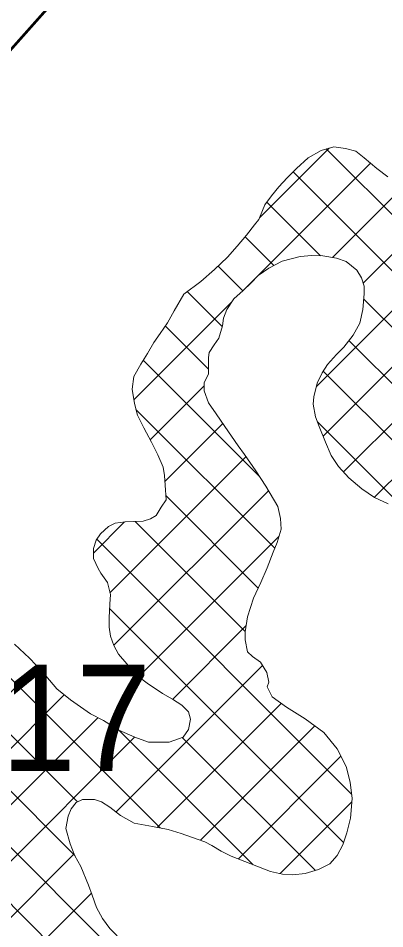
# Model space of a CAD drawing. Extents: x -1643653 to 4543381, y 1624270 to 13878484.
# Drawn here: x 682513 to 683892, y 8944423 to 8947850 of the extents above; entities that cross this region are included whole.
import ezdxf

# ---------------------------------------------------------------- set-up
doc = ezdxf.new("R2010")
doc.units = 0
doc.header["$LTSCALE"] = 200
for name, color, linetype, lineweight in [('1', 7, 'Continuous', 13), ('15', 7, 'Continuous', 25), ('27', 7, 'Continuous', 53), ('29', 7, 'Continuous', 13)]:
    doc.layers.add(name, color=color, linetype=linetype, lineweight=lineweight)

msp = doc.modelspace()

# ---------------------------------------------------------------- linework, layer by layer
at = {"layer": '1', "lineweight": 25}
msp.add_spline([(814781, 9009175.5), (814787.2, 9009173.4), (814796.9, 9009173.4), (814799.4, 9009172.4), (814805.1, 9009174.5), (814805.6, 9009176.5), (814811.7, 9009179.5), (814811.7, 9009179.5), (814801.5, 9009181), (814790.7, 9009181.5), (814784.1, 9009183.1), (814777.4, 9009185.1), (814778.4, 9009175.5)], degree=3, dxfattribs=at)
at = {"layer": '27'}
msp.add_lwpolyline([(681067, 8945109.2), (680369.3, 8945354.3), (688585, 8954592.4), (680369.3, 8945354.3)], dxfattribs=at)
at = {"layer": '29'}
for p, q in [((683634.8, 8946464), (685271.7, 8948100.9)), ((683660.1, 8946277.3), (685455.5, 8948072.6)), ((683737.1, 8946142.1), (685644.3, 8948049.3)), ((683420.4, 8947098.2), (683683.6, 8947361.4)), ((684656, 8946374.6), (683672.4, 8947358.2)), ((683364.3, 8946830), (683838.7, 8947304.3)), ((684447.8, 8946370.7), (683547, 8947271.4)), ((683695.9, 8946949.4), (683961.8, 8947215.3)), ((683810.8, 8946852.2), (684146.3, 8947187.7)), ((683651, 8946955.3), (683448.5, 8947157.8)), ((683475.2, 8946918.9), (683366.6, 8947027.6)), ((683358, 8946824.1), (683265.1, 8946917)), ((683280.6, 8946689.3), (683149, 8946820.9)), ((682947.9, 8946413.6), (683316.5, 8946782.2)), ((684306.6, 8946299.7), (683812.8, 8946793.5)), ((683853.7, 8946046.6), (684536.3, 8946729.2)), ((683228.8, 8946528.9), (683066.3, 8946691.5)), ((685237.6, 8945156.6), (683757.3, 8946636.9)), ((683421.5, 8946124.1), (682983.1, 8946562.6)), ((684953.2, 8945228.8), (683660.6, 8946521.4)), ((683009.6, 8946263.1), (683212.1, 8946465.6)), ((683478.7, 8945854.8), (682955.8, 8946377.7)), ((683064.9, 8946106.3), (683282.6, 8946324)), ((683974.5, 8945995.4), (683638.8, 8946331.1)), ((682858, 8945687.3), (683370.5, 8946199.8)), ((682872.6, 8945489.7), (683454.4, 8946071.5)), ((683416.3, 8945705.1), (683068.3, 8946053.1)), ((682795.5, 8945836.9), (682913.2, 8945954.6)), ((683367.2, 8945542), (682953, 8945956.2)), ((682965.9, 8945370.9), (683494.1, 8945899.1)), ((683767.5, 8944929.6), (682808.2, 8945888.9)), ((683737.5, 8944747.5), (682856.5, 8945628.5)), ((683046.3, 8944802.3), (682262.8, 8945585.8)), ((683093.2, 8945286.1), (683370.8, 8945563.7)), ((682736, 8944900.4), (682119.2, 8945517.2)), ((681682.9, 8944512.2), (682582.9, 8945412.2)), ((682725.4, 8944698.9), (681992.9, 8945431.4)), ((682881.4, 8944862.2), (683432.7, 8945413.5)), ((681755.8, 8944373), (682686, 8945303.1)), ((683035.8, 8944804.4), (683502.5, 8945271.1)), ((680116.1, 8942521.1), (682812.2, 8945217.2)), ((683396.8, 8944663.9), (682888.2, 8945172.5)), ((683199.1, 8944755.6), (683629.7, 8945186.2)), ((680696.7, 8942889.6), (682950.8, 8945143.7)), ((683588.2, 8943624), (682069.2, 8945143)), ((683631.1, 8944641.8), (683130, 8945142.8)), ((683341.2, 8944685.6), (683727.4, 8945071.8)), ((683503.3, 8943496.7), (681958.9, 8945041.1)), ((683498.1, 8944630.3), (683768.4, 8944900.6)), ((680769.6, 8942750.4), (682723.4, 8944704.1)), ((680785.6, 8942554.2), (682788.4, 8944557))]:
    msp.add_line(p, q, dxfattribs=at)
at = {"layer": '29', "lineweight": 53}
msp.add_lwpolyline([(680324.2, 8945303.6), (688585, 8954592.4), (688741.1, 8957552.5)], dxfattribs=at)
msp.add_lwpolyline([(680324.2, 8945303.6), (688585, 8954592.4), (688741.1, 8957552.5)], dxfattribs=at)
at = {"layer": '29'}
for points in [[(682498.2, 8945494.4), (682555.2, 8945440.9), (682603.2, 8945391.2), (682657.5, 8945326.2), (682709.4, 8945284.1), (682784.1, 8945231.7), (682833.6, 8945206.1), (682891.8, 8945170.3), (682951.4, 8945143.4), (683003.4, 8945125.4), (683080.8, 8945125.1), (683133, 8945143.9), (683153.4, 8945173), (683161.2, 8945211.1), (683153.7, 8945239.1), (683128.4, 8945264.6), (683092.9, 8945286.3), (683056.2, 8945308), (682997.9, 8945347.6), (682952.4, 8945380.8), (682920.8, 8945420.3), (682890.5, 8945456), (682872.8, 8945489.1), (682860.3, 8945523.4), (682855.3, 8945557.7), (682855.5, 8945593.3), (682856.9, 8945644.1), (682859.6, 8945680.9), (682848.4, 8945725.4), (682823.1, 8945761.1), (682813.1, 8945778.9), (682795.4, 8945815.8), (682795.6, 8945853.9), (682805.9, 8945885.6), (682822.5, 8945909.6), (682851.8, 8945936.2), (682877.2, 8945948.8), (682915.4, 8945954.9), (682948.4, 8945956.1), (682982.7, 8945957.2), (683010.7, 8945966), (683032.3, 8945978.6), (683050.2, 8946009), (683069.4, 8946036.9), (683065.8, 8946092.7), (683063.4, 8946128.3), (683058.4, 8946160.1), (683038.3, 8946207.1), (683014.4, 8946254.2), (682985.4, 8946307.7), (682961.5, 8946356), (682950.2, 8946399.2), (682941.6, 8946453.9), (682948.1, 8946500.8), (682973.7, 8946547.7), (682999.2, 8946588.3), (683023.6, 8946628.8), (683046.6, 8946663), (683074.7, 8946703.5), (683099, 8946749.1), (683136.1, 8946811.2), (683199.7, 8946859.2), (683252, 8946904.7), (683300.4, 8946950.2), (683336.2, 8946991.9), (683371.9, 8947033.7), (683402.5, 8947071.7), (683417.8, 8947091.9), (683432, 8947126.2), (683440.9, 8947147.7), (683466.5, 8947181.9), (683493.3, 8947214.8), (683525.2, 8947248.9), (683559.6, 8947284.4), (683604.2, 8947324.8), (683652.6, 8947352.6), (683700.9, 8947366.3), (683744, 8947359.8), (683783.2, 8947349.9), (683815.4, 8947324.8), (683861.9, 8947283.8), (683903.6, 8947252.5)], [(683904.8, 8946022), (683854.2, 8946046.3), (683806, 8946078.3), (683756.7, 8946120.4), (683718.8, 8946162.4), (683691, 8946204.4), (683669.6, 8946254.1), (683645.7, 8946312.6), (683631.9, 8946349.5), (683623.2, 8946397.8), (683625.9, 8946424.4), (683637.5, 8946476.4), (683656.7, 8946515.7), (683677.2, 8946546.1), (683710.3, 8946584.1), (683738.4, 8946611.9), (683772.9, 8946657.4), (683798.5, 8946701.8), (683810.1, 8946753.8), (683814.2, 8946812.2), (683814.3, 8946841.4), (683804.2, 8946873.2), (683787.8, 8946901.2), (683747.3, 8946934.4), (683710.6, 8946947.2), (683658.6, 8946955.1), (683617.9, 8946956.5), (683573.5, 8946952.9), (683506.1, 8946935.4), (683456.5, 8946908.9), (683415.7, 8946881.1), (683388.9, 8946853.3), (683359.6, 8946825.5), (683323.9, 8946793.9), (683298.3, 8946753.4), (683285.5, 8946720.4), (683281.6, 8946692.5), (683267.4, 8946645.6), (683250.8, 8946620.2), (683231.7, 8946591.1), (683229, 8946573.3), (683228.9, 8946539.1), (683228.8, 8946511.1), (683212.1, 8946476.9), (683212, 8946447.7), (683228.3, 8946401.9), (683257.4, 8946361.2), (683290.2, 8946312.8), (683340.7, 8946240.2), (683364.7, 8946208.3), (683407.6, 8946145.9), (683444.2, 8946088.6), (683489.6, 8946012.3), (683499.6, 8945966.5), (683501.9, 8945927.1), (683487.7, 8945876.4), (683472.4, 8945839.6), (683449.3, 8945781.3), (683426.2, 8945725.5), (683398, 8945667.2), (683376.1, 8945596.2), (683367, 8945540.4), (683366.9, 8945509.9), (683375.6, 8945465.4), (683394.6, 8945447.6), (683424.9, 8945425.9), (683448.9, 8945387.7), (683456.4, 8945350.8), (683450, 8945333.1)], [(683450, 8945333.1), (683450, 8945333.1), (683468.8, 8945296.2), (683522, 8945256.6), (683592.9, 8945213.1), (683662.6, 8945162), (683713.1, 8945099.6), (683747.1, 8945033.4), (683762.1, 8944974.9), (683769.5, 8944912.7), (683762.8, 8944839.1), (683749.9, 8944783.2), (683734.5, 8944738.9), (683712.7, 8944698.3), (683685.9, 8944666.7), (683642.7, 8944645.3), (683593.1, 8944630.2), (683546.1, 8944625.4), (683508, 8944628.1), (683462.3, 8944638.4), (683314, 8944696.2)], [(683314, 8944696.2), (683276, 8944714.1), (683241.8, 8944735.8), (683215.2, 8944749.9), (683164.4, 8944767.9), (683126.4, 8944780.8), (683076.9, 8944796.2), (683018.6, 8944807.9), (682948.8, 8944819.6), (682898.1, 8944849), (682857.6, 8944880.9), (682825.9, 8944900.1), (682799.3, 8944909.1), (682754.9, 8944909.3), (682730.7, 8944897.9), (682711.5, 8944873.9), (682700, 8944846), (682692.2, 8944800.3), (682708.5, 8944741.8), (682726.1, 8944697.3), (682748.7, 8944656.6), (682777.7, 8944586.6), (682791.5, 8944548.5), (682807.8, 8944502.7), (682829.2, 8944460.7), (682857, 8944423.8), (682910.1, 8944370.2)]]:
    msp.add_lwpolyline(points, dxfattribs=at)

# ---------------------------------------------------------------- texts
at = {"layer": '15', "width": 0.95}
msp.add_text('C-17', height=400, dxfattribs=at).set_placement((681911.3, 8945016.3))

doc.saveas('drawing.dxf')
